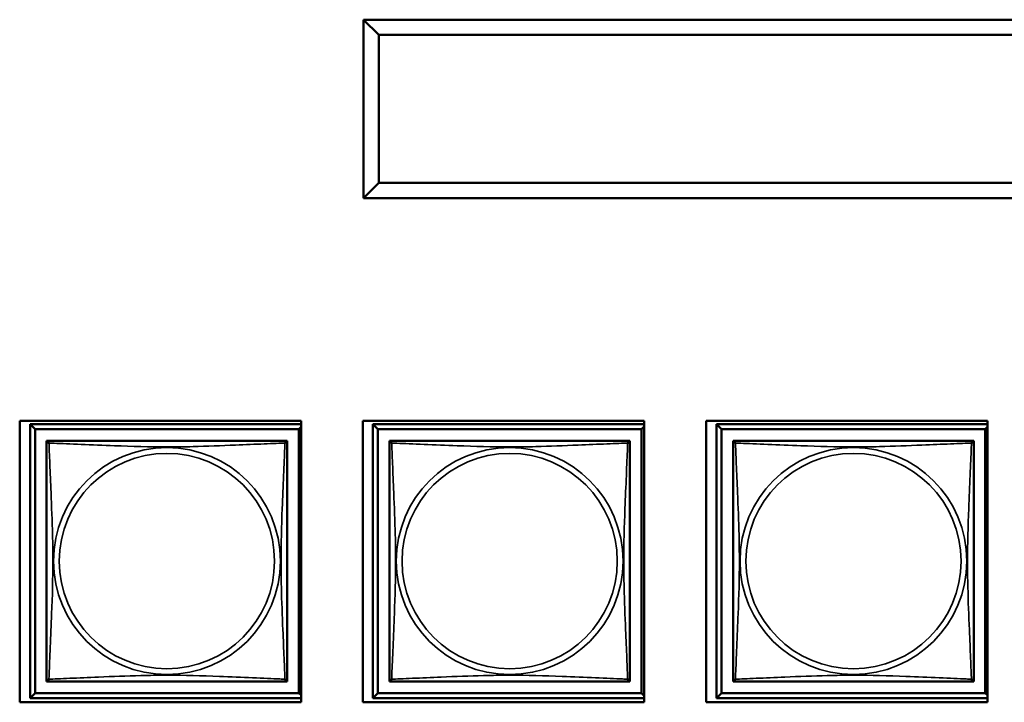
# Model space of a CAD drawing. Header units: inches. Extents: x 1.9 to 64.4, y 1.6 to 69.2.
# Tile 280 of 328: x 52.6 to 54.6, y 52.1 to 53.5. Entities that reach past the tile are written whole.
import ezdxf

# ---------------------------------------------------------------- set-up
doc = ezdxf.new("R2010")
doc.units = ezdxf.units.IN
doc.header["$MEASUREMENT"] = 0
doc.layers.add('Visible (ANSI)', color=7, linetype='Continuous', lineweight=50)
doc.layers.add('Visible Narrow (ANSI)', color=7, linetype='Continuous', lineweight=35)

msp = doc.modelspace()

# ---------------------------------------------------------------- linework, layer by layer
at = {"layer": 'Visible (ANSI)'}
for p, q in [((55.8727, 53.4868), (53.3007, 53.4868)), ((53.3007, 53.4868), (53.3007, 53.1368)), ((53.3007, 53.4868), (53.3307, 53.4568)), ((53.3307, 53.4568), (55.8427, 53.4568)), ((53.3307, 53.1668), (53.3307, 53.4568)), ((53.3007, 53.1368), (53.3307, 53.1668)), ((55.8427, 53.1668), (53.3307, 53.1668)), ((53.3007, 53.1368), (55.8727, 53.1368)), ((52.6257, 52.1473), (52.6257, 52.6997)), ((52.6257, 52.6997), (53.1781, 52.6997)), ((52.6461, 52.6931), (53.1781, 52.6931)), ((52.6559, 52.6833), (52.6461, 52.6931)), ((52.6461, 52.1557), (52.6461, 52.6931)), ((53.1781, 52.6877), (53.1737, 52.6833)), ((53.1781, 52.6997), (53.1781, 52.1473)), ((53.2997, 52.1473), (53.2997, 52.6997)), ((53.2997, 52.6997), (53.8521, 52.6997)), ((53.3191, 52.6931), (53.8521, 52.6931)), ((53.3289, 52.6833), (53.3191, 52.6931)), ((53.3191, 52.1557), (53.3191, 52.6931)), ((53.8521, 52.6887), (53.8467, 52.6833)), ((53.8521, 52.6997), (53.8521, 52.1473)), ((53.9737, 52.1473), (53.9737, 52.6997)), ((53.9737, 52.6997), (54.5261, 52.6997)), ((53.9941, 52.6931), (54.5261, 52.6931)), ((54.0039, 52.6833), (53.9941, 52.6931)), ((53.9941, 52.1557), (53.9941, 52.6931)), ((54.5261, 52.6877), (54.5217, 52.6833)), ((54.5261, 52.6997), (54.5261, 52.1473)), ((52.6559, 52.6833), (53.1737, 52.6833)), ((52.6559, 52.1655), (52.6559, 52.6833)), ((53.1737, 52.6833), (53.1737, 52.1655)), ((53.3289, 52.6833), (53.8467, 52.6833)), ((53.3289, 52.1655), (53.3289, 52.6833)), ((53.8467, 52.6833), (53.8467, 52.1655)), ((54.0039, 52.6833), (54.5217, 52.6833)), ((54.0039, 52.1655), (54.0039, 52.6833)), ((54.5217, 52.6833), (54.5217, 52.1655)), ((52.6786, 52.6548), (52.6786, 52.6606)), ((52.6786, 52.6606), (52.6844, 52.6606)), ((53.1452, 52.6606), (53.151, 52.6606)), ((53.151, 52.6606), (53.151, 52.6547)), ((53.3516, 52.6548), (53.3516, 52.6606)), ((53.3516, 52.6606), (53.3574, 52.6606)), ((53.8182, 52.6606), (53.824, 52.6606)), ((53.824, 52.6606), (53.824, 52.6547)), ((54.0266, 52.6548), (54.0266, 52.6606)), ((54.0266, 52.6606), (54.0324, 52.6606)), ((54.4932, 52.6606), (54.499, 52.6606)), ((54.499, 52.6606), (54.499, 52.6547)), ((52.6786, 52.1882), (52.6786, 52.194)), ((52.6845, 52.1882), (52.6786, 52.1882)), ((53.151, 52.1882), (53.1451, 52.1882)), ((53.151, 52.1941), (53.151, 52.1882)), ((53.3516, 52.1882), (53.3516, 52.194)), ((53.3575, 52.1882), (53.3516, 52.1882)), ((53.824, 52.1882), (53.8181, 52.1882)), ((53.824, 52.1941), (53.824, 52.1882)), ((54.0266, 52.1882), (54.0266, 52.194)), ((54.0325, 52.1882), (54.0266, 52.1882)), ((54.499, 52.1882), (54.4931, 52.1882)), ((54.499, 52.1941), (54.499, 52.1882)), ((52.6559, 52.1655), (52.6461, 52.1557)), ((53.1737, 52.1655), (52.6559, 52.1655)), ((53.1737, 52.1655), (53.1781, 52.1611)), ((53.3289, 52.1655), (53.3191, 52.1557)), ((53.8467, 52.1655), (53.3289, 52.1655)), ((53.8467, 52.1655), (53.8521, 52.1601)), ((54.0039, 52.1655), (53.9941, 52.1557)), ((54.5217, 52.1655), (54.0039, 52.1655)), ((54.5217, 52.1655), (54.5261, 52.1611)), ((53.1781, 52.1473), (52.6257, 52.1473)), ((53.1781, 52.1557), (52.6461, 52.1557)), ((53.8521, 52.1473), (53.2997, 52.1473)), ((53.8521, 52.1557), (53.3191, 52.1557)), ((54.5261, 52.1473), (53.9737, 52.1473)), ((54.5261, 52.1557), (53.9941, 52.1557))]:
    msp.add_line(p, q, dxfattribs=at)
for centre, start, end in [((52.6845, 52.6547), 90, 180), ((53.1451, 52.6547), 0, 90), ((53.3575, 52.6547), 90, 180), ((53.8181, 52.6547), 0, 90), ((54.0325, 52.6547), 90, 180), ((54.4931, 52.6547), 0, 90), ((52.6845, 52.1941), 180, 270), ((53.1451, 52.1941), 270, 360), ((53.3575, 52.1941), 180, 270), ((53.8181, 52.1941), 270, 360), ((54.0325, 52.1941), 180, 270), ((54.4931, 52.1941), 270, 360)]:
    msp.add_arc(centre, 0.00591, start, end, dxfattribs=at)
for points in [[(52.6786, 52.6547), (52.6786, 52.6541), (52.6786, 52.6514), (52.6786, 52.647), (52.6786, 52.6389), (52.6786, 52.625), (52.6786, 52.6088), (52.6786, 52.5927), (52.6786, 52.5745), (52.6786, 52.5559), (52.6786, 52.5295), (52.6786, 52.5022), (52.6786, 52.4752), (52.6786, 52.4582), (52.6786, 52.4413), (52.6786, 52.4244), (52.6786, 52.3906), (52.6786, 52.3567), (52.6786, 52.323), (52.6786, 52.281), (52.6786, 52.2371), (52.6786, 52.2115), (52.6786, 52.2014), (52.6786, 52.195), (52.6786, 52.1941)], [(53.1451, 52.6606), (53.1445, 52.6606), (53.1418, 52.6606), (53.1374, 52.6606), (53.1293, 52.6606), (53.1154, 52.6606), (53.0992, 52.6606), (53.0831, 52.6606), (53.0649, 52.6606), (53.0463, 52.6606), (53.0199, 52.6606), (52.9926, 52.6606), (52.9656, 52.6606), (52.9486, 52.6606), (52.9317, 52.6606), (52.9148, 52.6606), (52.881, 52.6606), (52.8471, 52.6606), (52.8134, 52.6606), (52.7714, 52.6606), (52.7275, 52.6606), (52.7019, 52.6606), (52.6918, 52.6606), (52.6854, 52.6606), (52.6845, 52.6606)], [(53.151, 52.1941), (53.151, 52.1947), (53.151, 52.1974), (53.151, 52.2018), (53.151, 52.2099), (53.151, 52.2238), (53.151, 52.24), (53.151, 52.2561), (53.151, 52.2743), (53.151, 52.2929), (53.151, 52.3193), (53.151, 52.3466), (53.151, 52.3736), (53.151, 52.3906), (53.151, 52.4075), (53.151, 52.4244), (53.151, 52.4582), (53.151, 52.4921), (53.151, 52.5258), (53.151, 52.5678), (53.151, 52.6117), (53.151, 52.6373), (53.151, 52.6474), (53.151, 52.6538), (53.151, 52.6547)], [(53.3516, 52.6547), (53.3516, 52.6541), (53.3516, 52.6514), (53.3516, 52.647), (53.3516, 52.6389), (53.3516, 52.625), (53.3516, 52.6088), (53.3516, 52.5927), (53.3516, 52.5745), (53.3516, 52.5559), (53.3516, 52.5295), (53.3516, 52.5022), (53.3516, 52.4752), (53.3516, 52.4582), (53.3516, 52.4413), (53.3516, 52.4244), (53.3516, 52.3906), (53.3516, 52.3567), (53.3516, 52.323), (53.3516, 52.281), (53.3516, 52.2371), (53.3516, 52.2115), (53.3516, 52.2014), (53.3516, 52.195), (53.3516, 52.1941)], [(53.8181, 52.6606), (53.8175, 52.6606), (53.8148, 52.6606), (53.8104, 52.6606), (53.8023, 52.6606), (53.7884, 52.6606), (53.7722, 52.6606), (53.7561, 52.6606), (53.7379, 52.6606), (53.7193, 52.6606), (53.6929, 52.6606), (53.6656, 52.6606), (53.6386, 52.6606), (53.6216, 52.6606), (53.6047, 52.6606), (53.5878, 52.6606), (53.554, 52.6606), (53.5201, 52.6606), (53.4864, 52.6606), (53.4444, 52.6606), (53.4005, 52.6606), (53.3749, 52.6606), (53.3648, 52.6606), (53.3584, 52.6606), (53.3575, 52.6606)], [(53.824, 52.1941), (53.824, 52.1947), (53.824, 52.1974), (53.824, 52.2018), (53.824, 52.2099), (53.824, 52.2238), (53.824, 52.24), (53.824, 52.2561), (53.824, 52.2743), (53.824, 52.2929), (53.824, 52.3193), (53.824, 52.3466), (53.824, 52.3736), (53.824, 52.3906), (53.824, 52.4075), (53.824, 52.4244), (53.824, 52.4582), (53.824, 52.4921), (53.824, 52.5258), (53.824, 52.5678), (53.824, 52.6117), (53.824, 52.6373), (53.824, 52.6474), (53.824, 52.6538), (53.824, 52.6547)], [(54.0266, 52.6547), (54.0266, 52.6541), (54.0266, 52.6514), (54.0266, 52.647), (54.0266, 52.6389), (54.0266, 52.625), (54.0266, 52.6088), (54.0266, 52.5927), (54.0266, 52.5745), (54.0266, 52.5559), (54.0266, 52.5295), (54.0266, 52.5022), (54.0266, 52.4752), (54.0266, 52.4582), (54.0266, 52.4413), (54.0266, 52.4244), (54.0266, 52.3906), (54.0266, 52.3567), (54.0266, 52.323), (54.0266, 52.281), (54.0266, 52.2371), (54.0266, 52.2115), (54.0266, 52.2014), (54.0266, 52.195), (54.0266, 52.1941)], [(54.4931, 52.6606), (54.4925, 52.6606), (54.4898, 52.6606), (54.4854, 52.6606), (54.4773, 52.6606), (54.4634, 52.6606), (54.4472, 52.6606), (54.4311, 52.6606), (54.4129, 52.6606), (54.3943, 52.6606), (54.3679, 52.6606), (54.3406, 52.6606), (54.3136, 52.6606), (54.2966, 52.6606), (54.2797, 52.6606), (54.2628, 52.6606), (54.229, 52.6606), (54.1951, 52.6606), (54.1614, 52.6606), (54.1194, 52.6606), (54.0755, 52.6606), (54.0499, 52.6606), (54.0398, 52.6606), (54.0334, 52.6606), (54.0325, 52.6606)], [(54.499, 52.1941), (54.499, 52.1947), (54.499, 52.1974), (54.499, 52.2018), (54.499, 52.2099), (54.499, 52.2238), (54.499, 52.24), (54.499, 52.2561), (54.499, 52.2743), (54.499, 52.2929), (54.499, 52.3193), (54.499, 52.3466), (54.499, 52.3736), (54.499, 52.3906), (54.499, 52.4075), (54.499, 52.4244), (54.499, 52.4582), (54.499, 52.4921), (54.499, 52.5258), (54.499, 52.5678), (54.499, 52.6117), (54.499, 52.6373), (54.499, 52.6474), (54.499, 52.6538), (54.499, 52.6547)], [(52.6845, 52.1882), (52.6851, 52.1882), (52.6878, 52.1882), (52.6922, 52.1882), (52.7003, 52.1882), (52.7142, 52.1882), (52.7304, 52.1882), (52.7465, 52.1882), (52.7647, 52.1882), (52.7833, 52.1882), (52.8097, 52.1882), (52.837, 52.1882), (52.864, 52.1882), (52.881, 52.1882), (52.8979, 52.1882), (52.9148, 52.1882), (52.9486, 52.1882), (52.9825, 52.1882), (53.0162, 52.1882), (53.0582, 52.1882), (53.1021, 52.1882), (53.1277, 52.1882), (53.1378, 52.1882), (53.1442, 52.1882), (53.1451, 52.1882)], [(53.3575, 52.1882), (53.3581, 52.1882), (53.3608, 52.1882), (53.3652, 52.1882), (53.3733, 52.1882), (53.3872, 52.1882), (53.4034, 52.1882), (53.4195, 52.1882), (53.4377, 52.1882), (53.4563, 52.1882), (53.4827, 52.1882), (53.51, 52.1882), (53.537, 52.1882), (53.554, 52.1882), (53.5709, 52.1882), (53.5878, 52.1882), (53.6216, 52.1882), (53.6555, 52.1882), (53.6892, 52.1882), (53.7312, 52.1882), (53.7751, 52.1882), (53.8007, 52.1882), (53.8108, 52.1882), (53.8172, 52.1882), (53.8181, 52.1882)], [(54.0325, 52.1882), (54.0331, 52.1882), (54.0358, 52.1882), (54.0402, 52.1882), (54.0483, 52.1882), (54.0622, 52.1882), (54.0784, 52.1882), (54.0945, 52.1882), (54.1127, 52.1882), (54.1313, 52.1882), (54.1577, 52.1882), (54.185, 52.1882), (54.212, 52.1882), (54.229, 52.1882), (54.2459, 52.1882), (54.2628, 52.1882), (54.2966, 52.1882), (54.3305, 52.1882), (54.3642, 52.1882), (54.4062, 52.1882), (54.4501, 52.1882), (54.4757, 52.1882), (54.4858, 52.1882), (54.4922, 52.1882), (54.4931, 52.1882)]]:
    msp.add_open_spline(points, degree=3, knots=[0.325731, 0.325731, 0.325731, 0.325731, 0.404774, 0.404774, 0.404774, 0.550532, 0.550532, 0.550532, 0.69629, 0.69629, 0.69629, 0.902598, 0.902598, 0.902598, 1.03154, 1.03154, 1.03154, 1.289425, 1.289425, 1.289425, 1.610774, 1.610774, 1.610774, 1.73735, 1.73735, 1.73735, 1.73735], dxfattribs=at)
at = {"layer": 'Visible Narrow (ANSI)'}
for centre, radius in [((52.9148, 52.4244), 0.2227), ((53.5878, 52.4244), 0.2227), ((54.2628, 52.4244), 0.2227), ((52.9148, 52.4244), 0.2113), ((53.5878, 52.4244), 0.2113), ((54.2628, 52.4244), 0.2113)]:
    msp.add_circle(centre, radius, dxfattribs=at)
for points, knots in [([(52.6786, 52.6547), (52.6786, 52.6548), (52.6786, 52.6549), (52.6786, 52.6552), (52.6787, 52.6554), (52.6788, 52.6557), (52.6789, 52.6558), (52.679, 52.6559), (52.6791, 52.656), (52.6793, 52.6561), (52.6795, 52.6562), (52.6801, 52.6564), (52.6806, 52.6565), (52.6817, 52.6564), (52.6824, 52.6563), (52.6831, 52.6561)], [-0.0844808, -0.0844808, -0.0844808, -0.0844808, -0.06943799, -0.06943799, -0.05587828, -0.05587828, -0.04740346, -0.04740346, -0.04210669, -0.04210669, -0.03151317, -0.03151317, -0.01456352, -0.01456352, 0.00026741, 0.00026741, 0.00026741, 0.00026741]), ([(52.6831, 52.6561), (52.6829, 52.6568), (52.6828, 52.6575), (52.6827, 52.6586), (52.6828, 52.6591), (52.683, 52.6597), (52.6831, 52.6599), (52.6832, 52.6601), (52.6833, 52.6602), (52.6834, 52.6603), (52.6835, 52.6604), (52.6838, 52.6605), (52.684, 52.6606), (52.6843, 52.6606), (52.6844, 52.6606), (52.6845, 52.6606)], [-0.00026741, -0.00026741, -0.00026741, -0.00026741, 0.01456352, 0.01456352, 0.03151317, 0.03151317, 0.04210669, 0.04210669, 0.04740346, 0.04740346, 0.05587828, 0.05587828, 0.06943799, 0.06943799, 0.0844808, 0.0844808, 0.0844808, 0.0844808]), ([(52.6831, 52.1927), (52.6832, 52.1956), (52.6834, 52.199), (52.6835, 52.203), (52.6846, 52.2307), (52.6867, 52.2777), (52.6884, 52.3212), (52.6898, 52.3561), (52.6908, 52.3903), (52.6908, 52.4244), (52.6908, 52.4414), (52.6906, 52.4585), (52.6902, 52.4757), (52.6895, 52.5031), (52.6883, 52.5313), (52.6872, 52.559), (52.6863, 52.5785), (52.6855, 52.5978), (52.6848, 52.6151), (52.6841, 52.6323), (52.6835, 52.6473), (52.6831, 52.6561)], [-1.657319, -1.657319, -1.657319, -1.657319, -1.610774, -1.610774, -1.610774, -1.289425, -1.289425, -1.289425, -1.03154, -1.03154, -1.03154, -0.902598, -0.902598, -0.902598, -0.69629, -0.69629, -0.69629, -0.550532, -0.550532, -0.550532, -0.405761, -0.405761, -0.405761, -0.405761]), ([(52.6831, 52.6561), (52.686, 52.656), (52.6894, 52.6558), (52.6934, 52.6557), (52.7211, 52.6546), (52.7681, 52.6525), (52.8116, 52.6508), (52.8465, 52.6494), (52.8807, 52.6484), (52.9148, 52.6484), (52.9318, 52.6484), (52.9489, 52.6486), (52.9661, 52.649), (52.9936, 52.6497), (53.0217, 52.6509), (53.0494, 52.652), (53.0689, 52.6529), (53.0883, 52.6537), (53.1055, 52.6544), (53.1227, 52.6551), (53.1377, 52.6557), (53.1465, 52.6561)], [-1.657319, -1.657319, -1.657319, -1.657319, -1.610774, -1.610774, -1.610774, -1.289425, -1.289425, -1.289425, -1.03154, -1.03154, -1.03154, -0.902598, -0.902598, -0.902598, -0.69629, -0.69629, -0.69629, -0.550532, -0.550532, -0.550532, -0.405761, -0.405761, -0.405761, -0.405761]), ([(53.1465, 52.6561), (53.1464, 52.6532), (53.1462, 52.6498), (53.1461, 52.6458), (53.145, 52.6181), (53.1429, 52.5711), (53.1412, 52.5276), (53.1398, 52.4927), (53.1388, 52.4585), (53.1388, 52.4244), (53.1388, 52.4074), (53.139, 52.3903), (53.1395, 52.3731), (53.1401, 52.3456), (53.1413, 52.3175), (53.1424, 52.2898), (53.1433, 52.2703), (53.1441, 52.2509), (53.1448, 52.2337), (53.1456, 52.2165), (53.1461, 52.2015), (53.1465, 52.1927)], [-1.657319, -1.657319, -1.657319, -1.657319, -1.610774, -1.610774, -1.610774, -1.289425, -1.289425, -1.289425, -1.03154, -1.03154, -1.03154, -0.902598, -0.902598, -0.902598, -0.69629, -0.69629, -0.69629, -0.550532, -0.550532, -0.550532, -0.405761, -0.405761, -0.405761, -0.405761]), ([(53.1451, 52.6606), (53.1452, 52.6606), (53.1453, 52.6606), (53.1456, 52.6606), (53.1458, 52.6605), (53.1461, 52.6604), (53.1462, 52.6603), (53.1463, 52.6602), (53.1464, 52.6601), (53.1466, 52.6599), (53.1466, 52.6597), (53.1468, 52.6591), (53.1469, 52.6586), (53.1468, 52.6575), (53.1467, 52.6568), (53.1465, 52.6561)], [-0.0844808, -0.0844808, -0.0844808, -0.0844808, -0.06943799, -0.06943799, -0.05587828, -0.05587828, -0.04740346, -0.04740346, -0.04210669, -0.04210669, -0.03151317, -0.03151317, -0.01456352, -0.01456352, 0.00026741, 0.00026741, 0.00026741, 0.00026741]), ([(53.1465, 52.6561), (53.1472, 52.6563), (53.1479, 52.6564), (53.149, 52.6565), (53.1495, 52.6564), (53.1501, 52.6562), (53.1503, 52.6561), (53.1505, 52.656), (53.1506, 52.6559), (53.1507, 52.6558), (53.1508, 52.6557), (53.1509, 52.6554), (53.151, 52.6552), (53.151, 52.6549), (53.151, 52.6548), (53.151, 52.6547)], [-0.00026741, -0.00026741, -0.00026741, -0.00026741, 0.01456352, 0.01456352, 0.03151317, 0.03151317, 0.04210669, 0.04210669, 0.04740346, 0.04740346, 0.05587828, 0.05587828, 0.06943799, 0.06943799, 0.0844808, 0.0844808, 0.0844808, 0.0844808]), ([(53.3516, 52.6547), (53.3516, 52.6548), (53.3516, 52.6549), (53.3516, 52.6552), (53.3517, 52.6554), (53.3518, 52.6557), (53.3519, 52.6558), (53.352, 52.6559), (53.3521, 52.656), (53.3523, 52.6561), (53.3525, 52.6562), (53.3531, 52.6564), (53.3536, 52.6565), (53.3547, 52.6564), (53.3554, 52.6563), (53.3561, 52.6561)], [-0.0844808, -0.0844808, -0.0844808, -0.0844808, -0.06943799, -0.06943799, -0.05587828, -0.05587828, -0.04740346, -0.04740346, -0.04210669, -0.04210669, -0.03151317, -0.03151317, -0.01456352, -0.01456352, 0.00026741, 0.00026741, 0.00026741, 0.00026741]), ([(53.3561, 52.6561), (53.3559, 52.6568), (53.3558, 52.6575), (53.3557, 52.6586), (53.3558, 52.6591), (53.356, 52.6597), (53.3561, 52.6599), (53.3562, 52.6601), (53.3563, 52.6602), (53.3564, 52.6603), (53.3565, 52.6604), (53.3568, 52.6605), (53.357, 52.6606), (53.3573, 52.6606), (53.3574, 52.6606), (53.3575, 52.6606)], [-0.00026741, -0.00026741, -0.00026741, -0.00026741, 0.01456352, 0.01456352, 0.03151317, 0.03151317, 0.04210669, 0.04210669, 0.04740346, 0.04740346, 0.05587828, 0.05587828, 0.06943799, 0.06943799, 0.0844808, 0.0844808, 0.0844808, 0.0844808]), ([(53.3561, 52.1927), (53.3562, 52.1956), (53.3564, 52.199), (53.3565, 52.203), (53.3576, 52.2307), (53.3597, 52.2777), (53.3614, 52.3212), (53.3628, 52.3561), (53.3638, 52.3903), (53.3638, 52.4244), (53.3638, 52.4414), (53.3636, 52.4585), (53.3632, 52.4757), (53.3625, 52.5031), (53.3613, 52.5313), (53.3602, 52.559), (53.3593, 52.5785), (53.3585, 52.5978), (53.3578, 52.6151), (53.3571, 52.6323), (53.3565, 52.6473), (53.3561, 52.6561)], [-1.657319, -1.657319, -1.657319, -1.657319, -1.610774, -1.610774, -1.610774, -1.289425, -1.289425, -1.289425, -1.03154, -1.03154, -1.03154, -0.902598, -0.902598, -0.902598, -0.69629, -0.69629, -0.69629, -0.550532, -0.550532, -0.550532, -0.405761, -0.405761, -0.405761, -0.405761]), ([(53.3561, 52.6561), (53.359, 52.656), (53.3624, 52.6558), (53.3664, 52.6557), (53.3941, 52.6546), (53.4411, 52.6525), (53.4846, 52.6508), (53.5195, 52.6494), (53.5537, 52.6484), (53.5878, 52.6484), (53.6048, 52.6484), (53.6219, 52.6486), (53.6391, 52.649), (53.6666, 52.6497), (53.6947, 52.6509), (53.7224, 52.652), (53.7419, 52.6529), (53.7613, 52.6537), (53.7785, 52.6544), (53.7957, 52.6551), (53.8107, 52.6557), (53.8195, 52.6561)], [-1.657319, -1.657319, -1.657319, -1.657319, -1.610774, -1.610774, -1.610774, -1.289425, -1.289425, -1.289425, -1.03154, -1.03154, -1.03154, -0.902598, -0.902598, -0.902598, -0.69629, -0.69629, -0.69629, -0.550532, -0.550532, -0.550532, -0.405761, -0.405761, -0.405761, -0.405761]), ([(53.8195, 52.6561), (53.8194, 52.6532), (53.8192, 52.6498), (53.8191, 52.6458), (53.818, 52.6181), (53.8159, 52.5711), (53.8142, 52.5276), (53.8128, 52.4927), (53.8118, 52.4585), (53.8118, 52.4244), (53.8118, 52.4074), (53.812, 52.3903), (53.8125, 52.3731), (53.8131, 52.3456), (53.8143, 52.3175), (53.8154, 52.2898), (53.8163, 52.2703), (53.8171, 52.2509), (53.8178, 52.2337), (53.8186, 52.2165), (53.8191, 52.2015), (53.8195, 52.1927)], [-1.657319, -1.657319, -1.657319, -1.657319, -1.610774, -1.610774, -1.610774, -1.289425, -1.289425, -1.289425, -1.03154, -1.03154, -1.03154, -0.902598, -0.902598, -0.902598, -0.69629, -0.69629, -0.69629, -0.550532, -0.550532, -0.550532, -0.405761, -0.405761, -0.405761, -0.405761]), ([(53.8181, 52.6606), (53.8182, 52.6606), (53.8183, 52.6606), (53.8186, 52.6606), (53.8188, 52.6605), (53.8191, 52.6604), (53.8192, 52.6603), (53.8193, 52.6602), (53.8194, 52.6601), (53.8196, 52.6599), (53.8196, 52.6597), (53.8198, 52.6591), (53.8199, 52.6586), (53.8198, 52.6575), (53.8197, 52.6568), (53.8195, 52.6561)], [-0.0844808, -0.0844808, -0.0844808, -0.0844808, -0.06943799, -0.06943799, -0.05587828, -0.05587828, -0.04740346, -0.04740346, -0.04210669, -0.04210669, -0.03151317, -0.03151317, -0.01456352, -0.01456352, 0.00026741, 0.00026741, 0.00026741, 0.00026741]), ([(53.8195, 52.6561), (53.8202, 52.6563), (53.8209, 52.6564), (53.822, 52.6565), (53.8225, 52.6564), (53.8231, 52.6562), (53.8233, 52.6561), (53.8235, 52.656), (53.8236, 52.6559), (53.8237, 52.6558), (53.8238, 52.6557), (53.8239, 52.6554), (53.824, 52.6552), (53.824, 52.6549), (53.824, 52.6548), (53.824, 52.6547)], [-0.00026741, -0.00026741, -0.00026741, -0.00026741, 0.01456352, 0.01456352, 0.03151317, 0.03151317, 0.04210669, 0.04210669, 0.04740346, 0.04740346, 0.05587828, 0.05587828, 0.06943799, 0.06943799, 0.0844808, 0.0844808, 0.0844808, 0.0844808]), ([(54.0266, 52.6547), (54.0266, 52.6548), (54.0266, 52.6549), (54.0266, 52.6552), (54.0267, 52.6554), (54.0268, 52.6557), (54.0269, 52.6558), (54.027, 52.6559), (54.0271, 52.656), (54.0273, 52.6561), (54.0275, 52.6562), (54.0281, 52.6564), (54.0286, 52.6565), (54.0297, 52.6564), (54.0304, 52.6563), (54.0311, 52.6561)], [-0.0844808, -0.0844808, -0.0844808, -0.0844808, -0.06943799, -0.06943799, -0.05587828, -0.05587828, -0.04740346, -0.04740346, -0.04210669, -0.04210669, -0.03151317, -0.03151317, -0.01456352, -0.01456352, 0.00026741, 0.00026741, 0.00026741, 0.00026741]), ([(54.0311, 52.6561), (54.0309, 52.6568), (54.0308, 52.6575), (54.0307, 52.6586), (54.0308, 52.6591), (54.031, 52.6597), (54.0311, 52.6599), (54.0312, 52.6601), (54.0313, 52.6602), (54.0314, 52.6603), (54.0315, 52.6604), (54.0318, 52.6605), (54.032, 52.6606), (54.0323, 52.6606), (54.0324, 52.6606), (54.0325, 52.6606)], [-0.00026741, -0.00026741, -0.00026741, -0.00026741, 0.01456352, 0.01456352, 0.03151317, 0.03151317, 0.04210669, 0.04210669, 0.04740346, 0.04740346, 0.05587828, 0.05587828, 0.06943799, 0.06943799, 0.0844808, 0.0844808, 0.0844808, 0.0844808]), ([(54.0311, 52.1927), (54.0312, 52.1956), (54.0314, 52.199), (54.0315, 52.203), (54.0326, 52.2307), (54.0347, 52.2777), (54.0364, 52.3212), (54.0378, 52.3561), (54.0388, 52.3903), (54.0388, 52.4244), (54.0388, 52.4414), (54.0386, 52.4585), (54.0382, 52.4757), (54.0375, 52.5031), (54.0363, 52.5313), (54.0352, 52.559), (54.0343, 52.5785), (54.0335, 52.5978), (54.0328, 52.6151), (54.0321, 52.6323), (54.0315, 52.6473), (54.0311, 52.6561)], [-1.657319, -1.657319, -1.657319, -1.657319, -1.610774, -1.610774, -1.610774, -1.289425, -1.289425, -1.289425, -1.03154, -1.03154, -1.03154, -0.902598, -0.902598, -0.902598, -0.69629, -0.69629, -0.69629, -0.550532, -0.550532, -0.550532, -0.405761, -0.405761, -0.405761, -0.405761]), ([(54.0311, 52.6561), (54.034, 52.656), (54.0374, 52.6558), (54.0414, 52.6557), (54.0691, 52.6546), (54.1161, 52.6525), (54.1596, 52.6508), (54.1945, 52.6494), (54.2287, 52.6484), (54.2628, 52.6484), (54.2798, 52.6484), (54.2969, 52.6486), (54.3141, 52.649), (54.3416, 52.6497), (54.3697, 52.6509), (54.3974, 52.652), (54.4169, 52.6529), (54.4363, 52.6537), (54.4535, 52.6544), (54.4707, 52.6551), (54.4857, 52.6557), (54.4945, 52.6561)], [-1.657319, -1.657319, -1.657319, -1.657319, -1.610774, -1.610774, -1.610774, -1.289425, -1.289425, -1.289425, -1.03154, -1.03154, -1.03154, -0.902598, -0.902598, -0.902598, -0.69629, -0.69629, -0.69629, -0.550532, -0.550532, -0.550532, -0.405761, -0.405761, -0.405761, -0.405761]), ([(54.4945, 52.6561), (54.4944, 52.6532), (54.4942, 52.6498), (54.4941, 52.6458), (54.493, 52.6181), (54.4909, 52.5711), (54.4892, 52.5276), (54.4878, 52.4927), (54.4868, 52.4585), (54.4868, 52.4244), (54.4868, 52.4074), (54.487, 52.3903), (54.4875, 52.3731), (54.4881, 52.3456), (54.4893, 52.3175), (54.4904, 52.2898), (54.4913, 52.2703), (54.4921, 52.2509), (54.4928, 52.2337), (54.4936, 52.2165), (54.4941, 52.2015), (54.4945, 52.1927)], [-1.657319, -1.657319, -1.657319, -1.657319, -1.610774, -1.610774, -1.610774, -1.289425, -1.289425, -1.289425, -1.03154, -1.03154, -1.03154, -0.902598, -0.902598, -0.902598, -0.69629, -0.69629, -0.69629, -0.550532, -0.550532, -0.550532, -0.405761, -0.405761, -0.405761, -0.405761]), ([(54.4931, 52.6606), (54.4932, 52.6606), (54.4933, 52.6606), (54.4936, 52.6606), (54.4938, 52.6605), (54.4941, 52.6604), (54.4942, 52.6603), (54.4943, 52.6602), (54.4944, 52.6601), (54.4946, 52.6599), (54.4946, 52.6597), (54.4948, 52.6591), (54.4949, 52.6586), (54.4948, 52.6575), (54.4947, 52.6568), (54.4945, 52.6561)], [-0.0844808, -0.0844808, -0.0844808, -0.0844808, -0.06943799, -0.06943799, -0.05587828, -0.05587828, -0.04740346, -0.04740346, -0.04210669, -0.04210669, -0.03151317, -0.03151317, -0.01456352, -0.01456352, 0.00026741, 0.00026741, 0.00026741, 0.00026741]), ([(54.4945, 52.6561), (54.4952, 52.6563), (54.4959, 52.6564), (54.497, 52.6565), (54.4975, 52.6564), (54.4981, 52.6562), (54.4983, 52.6561), (54.4985, 52.656), (54.4986, 52.6559), (54.4987, 52.6558), (54.4988, 52.6557), (54.4989, 52.6554), (54.499, 52.6552), (54.499, 52.6549), (54.499, 52.6548), (54.499, 52.6547)], [-0.00026741, -0.00026741, -0.00026741, -0.00026741, 0.01456352, 0.01456352, 0.03151317, 0.03151317, 0.04210669, 0.04210669, 0.04740346, 0.04740346, 0.05587828, 0.05587828, 0.06943799, 0.06943799, 0.0844808, 0.0844808, 0.0844808, 0.0844808]), ([(52.6831, 52.1927), (52.6824, 52.1925), (52.6817, 52.1924), (52.6806, 52.1923), (52.6801, 52.1924), (52.6795, 52.1926), (52.6793, 52.1927), (52.6791, 52.1928), (52.679, 52.1929), (52.6789, 52.193), (52.6788, 52.1931), (52.6787, 52.1934), (52.6786, 52.1936), (52.6786, 52.1939), (52.6786, 52.194), (52.6786, 52.1941)], [-0.00026741, -0.00026741, -0.00026741, -0.00026741, 0.01456352, 0.01456352, 0.03151317, 0.03151317, 0.04210669, 0.04210669, 0.04740346, 0.04740346, 0.05587828, 0.05587828, 0.06943799, 0.06943799, 0.0844808, 0.0844808, 0.0844808, 0.0844808]), ([(52.6845, 52.1882), (52.6844, 52.1882), (52.6843, 52.1882), (52.684, 52.1882), (52.6838, 52.1883), (52.6835, 52.1884), (52.6834, 52.1885), (52.6833, 52.1886), (52.6832, 52.1887), (52.6831, 52.1889), (52.683, 52.1891), (52.6828, 52.1897), (52.6827, 52.1902), (52.6828, 52.1913), (52.6829, 52.192), (52.6831, 52.1927)], [-0.0844808, -0.0844808, -0.0844808, -0.0844808, -0.06943799, -0.06943799, -0.05587828, -0.05587828, -0.04740346, -0.04740346, -0.04210669, -0.04210669, -0.03151317, -0.03151317, -0.01456352, -0.01456352, 0.00026741, 0.00026741, 0.00026741, 0.00026741]), ([(53.1465, 52.1927), (53.1436, 52.1928), (53.1402, 52.193), (53.1362, 52.1931), (53.1085, 52.1942), (53.0615, 52.1963), (53.018, 52.198), (52.9831, 52.1994), (52.9489, 52.2004), (52.9148, 52.2004), (52.8978, 52.2004), (52.8807, 52.2002), (52.8635, 52.1998), (52.8361, 52.1991), (52.8079, 52.1979), (52.7803, 52.1968), (52.7607, 52.1959), (52.7414, 52.1951), (52.7241, 52.1944), (52.7069, 52.1936), (52.6919, 52.1931), (52.6831, 52.1927)], [-1.657319, -1.657319, -1.657319, -1.657319, -1.610774, -1.610774, -1.610774, -1.289425, -1.289425, -1.289425, -1.03154, -1.03154, -1.03154, -0.902598, -0.902598, -0.902598, -0.69629, -0.69629, -0.69629, -0.550532, -0.550532, -0.550532, -0.405761, -0.405761, -0.405761, -0.405761]), ([(53.1465, 52.1927), (53.1467, 52.192), (53.1468, 52.1913), (53.1469, 52.1902), (53.1468, 52.1897), (53.1466, 52.1891), (53.1466, 52.1889), (53.1464, 52.1887), (53.1463, 52.1886), (53.1462, 52.1885), (53.1461, 52.1884), (53.1458, 52.1883), (53.1456, 52.1882), (53.1453, 52.1882), (53.1452, 52.1882), (53.1451, 52.1882)], [-0.00026741, -0.00026741, -0.00026741, -0.00026741, 0.01456352, 0.01456352, 0.03151317, 0.03151317, 0.04210669, 0.04210669, 0.04740346, 0.04740346, 0.05587828, 0.05587828, 0.06943799, 0.06943799, 0.0844808, 0.0844808, 0.0844808, 0.0844808]), ([(53.151, 52.1941), (53.151, 52.194), (53.151, 52.1939), (53.151, 52.1936), (53.1509, 52.1934), (53.1508, 52.1931), (53.1507, 52.193), (53.1506, 52.1929), (53.1505, 52.1928), (53.1503, 52.1927), (53.1501, 52.1926), (53.1495, 52.1924), (53.149, 52.1923), (53.1479, 52.1924), (53.1472, 52.1925), (53.1465, 52.1927)], [-0.0844808, -0.0844808, -0.0844808, -0.0844808, -0.06943799, -0.06943799, -0.05587828, -0.05587828, -0.04740346, -0.04740346, -0.04210669, -0.04210669, -0.03151317, -0.03151317, -0.01456352, -0.01456352, 0.00026741, 0.00026741, 0.00026741, 0.00026741]), ([(53.3561, 52.1927), (53.3554, 52.1925), (53.3547, 52.1924), (53.3536, 52.1923), (53.3531, 52.1924), (53.3525, 52.1926), (53.3523, 52.1927), (53.3521, 52.1928), (53.352, 52.1929), (53.3519, 52.193), (53.3518, 52.1931), (53.3517, 52.1934), (53.3516, 52.1936), (53.3516, 52.1939), (53.3516, 52.194), (53.3516, 52.1941)], [-0.00026741, -0.00026741, -0.00026741, -0.00026741, 0.01456352, 0.01456352, 0.03151317, 0.03151317, 0.04210669, 0.04210669, 0.04740346, 0.04740346, 0.05587828, 0.05587828, 0.06943799, 0.06943799, 0.0844808, 0.0844808, 0.0844808, 0.0844808]), ([(53.3575, 52.1882), (53.3574, 52.1882), (53.3573, 52.1882), (53.357, 52.1882), (53.3568, 52.1883), (53.3565, 52.1884), (53.3564, 52.1885), (53.3563, 52.1886), (53.3562, 52.1887), (53.3561, 52.1889), (53.356, 52.1891), (53.3558, 52.1897), (53.3557, 52.1902), (53.3558, 52.1913), (53.3559, 52.192), (53.3561, 52.1927)], [-0.0844808, -0.0844808, -0.0844808, -0.0844808, -0.06943799, -0.06943799, -0.05587828, -0.05587828, -0.04740346, -0.04740346, -0.04210669, -0.04210669, -0.03151317, -0.03151317, -0.01456352, -0.01456352, 0.00026741, 0.00026741, 0.00026741, 0.00026741]), ([(53.8195, 52.1927), (53.8166, 52.1928), (53.8132, 52.193), (53.8092, 52.1931), (53.7815, 52.1942), (53.7345, 52.1963), (53.691, 52.198), (53.6561, 52.1994), (53.6219, 52.2004), (53.5878, 52.2004), (53.5708, 52.2004), (53.5537, 52.2002), (53.5365, 52.1998), (53.5091, 52.1991), (53.4809, 52.1979), (53.4533, 52.1968), (53.4337, 52.1959), (53.4144, 52.1951), (53.3971, 52.1944), (53.3799, 52.1936), (53.3649, 52.1931), (53.3561, 52.1927)], [-1.657319, -1.657319, -1.657319, -1.657319, -1.610774, -1.610774, -1.610774, -1.289425, -1.289425, -1.289425, -1.03154, -1.03154, -1.03154, -0.902598, -0.902598, -0.902598, -0.69629, -0.69629, -0.69629, -0.550532, -0.550532, -0.550532, -0.405761, -0.405761, -0.405761, -0.405761]), ([(53.8195, 52.1927), (53.8197, 52.192), (53.8198, 52.1913), (53.8199, 52.1902), (53.8198, 52.1897), (53.8196, 52.1891), (53.8196, 52.1889), (53.8194, 52.1887), (53.8193, 52.1886), (53.8192, 52.1885), (53.8191, 52.1884), (53.8188, 52.1883), (53.8186, 52.1882), (53.8183, 52.1882), (53.8182, 52.1882), (53.8181, 52.1882)], [-0.00026741, -0.00026741, -0.00026741, -0.00026741, 0.01456352, 0.01456352, 0.03151317, 0.03151317, 0.04210669, 0.04210669, 0.04740346, 0.04740346, 0.05587828, 0.05587828, 0.06943799, 0.06943799, 0.0844808, 0.0844808, 0.0844808, 0.0844808]), ([(53.824, 52.1941), (53.824, 52.194), (53.824, 52.1939), (53.824, 52.1936), (53.8239, 52.1934), (53.8238, 52.1931), (53.8237, 52.193), (53.8236, 52.1929), (53.8235, 52.1928), (53.8233, 52.1927), (53.8231, 52.1926), (53.8225, 52.1924), (53.822, 52.1923), (53.8209, 52.1924), (53.8202, 52.1925), (53.8195, 52.1927)], [-0.0844808, -0.0844808, -0.0844808, -0.0844808, -0.06943799, -0.06943799, -0.05587828, -0.05587828, -0.04740346, -0.04740346, -0.04210669, -0.04210669, -0.03151317, -0.03151317, -0.01456352, -0.01456352, 0.00026741, 0.00026741, 0.00026741, 0.00026741]), ([(54.0311, 52.1927), (54.0304, 52.1925), (54.0297, 52.1924), (54.0286, 52.1923), (54.0281, 52.1924), (54.0275, 52.1926), (54.0273, 52.1927), (54.0271, 52.1928), (54.027, 52.1929), (54.0269, 52.193), (54.0268, 52.1931), (54.0267, 52.1934), (54.0266, 52.1936), (54.0266, 52.1939), (54.0266, 52.194), (54.0266, 52.1941)], [-0.00026741, -0.00026741, -0.00026741, -0.00026741, 0.01456352, 0.01456352, 0.03151317, 0.03151317, 0.04210669, 0.04210669, 0.04740346, 0.04740346, 0.05587828, 0.05587828, 0.06943799, 0.06943799, 0.0844808, 0.0844808, 0.0844808, 0.0844808]), ([(54.0325, 52.1882), (54.0324, 52.1882), (54.0323, 52.1882), (54.032, 52.1882), (54.0318, 52.1883), (54.0315, 52.1884), (54.0314, 52.1885), (54.0313, 52.1886), (54.0312, 52.1887), (54.0311, 52.1889), (54.031, 52.1891), (54.0308, 52.1897), (54.0307, 52.1902), (54.0308, 52.1913), (54.0309, 52.192), (54.0311, 52.1927)], [-0.0844808, -0.0844808, -0.0844808, -0.0844808, -0.06943799, -0.06943799, -0.05587828, -0.05587828, -0.04740346, -0.04740346, -0.04210669, -0.04210669, -0.03151317, -0.03151317, -0.01456352, -0.01456352, 0.00026741, 0.00026741, 0.00026741, 0.00026741]), ([(54.4945, 52.1927), (54.4916, 52.1928), (54.4882, 52.193), (54.4842, 52.1931), (54.4565, 52.1942), (54.4095, 52.1963), (54.366, 52.198), (54.3311, 52.1994), (54.2969, 52.2004), (54.2628, 52.2004), (54.2458, 52.2004), (54.2287, 52.2002), (54.2115, 52.1998), (54.1841, 52.1991), (54.1559, 52.1979), (54.1283, 52.1968), (54.1087, 52.1959), (54.0894, 52.1951), (54.0721, 52.1944), (54.0549, 52.1936), (54.0399, 52.1931), (54.0311, 52.1927)], [-1.657319, -1.657319, -1.657319, -1.657319, -1.610774, -1.610774, -1.610774, -1.289425, -1.289425, -1.289425, -1.03154, -1.03154, -1.03154, -0.902598, -0.902598, -0.902598, -0.69629, -0.69629, -0.69629, -0.550532, -0.550532, -0.550532, -0.405761, -0.405761, -0.405761, -0.405761]), ([(54.4945, 52.1927), (54.4947, 52.192), (54.4948, 52.1913), (54.4949, 52.1902), (54.4948, 52.1897), (54.4946, 52.1891), (54.4946, 52.1889), (54.4944, 52.1887), (54.4943, 52.1886), (54.4942, 52.1885), (54.4941, 52.1884), (54.4938, 52.1883), (54.4936, 52.1882), (54.4933, 52.1882), (54.4932, 52.1882), (54.4931, 52.1882)], [-0.00026741, -0.00026741, -0.00026741, -0.00026741, 0.01456352, 0.01456352, 0.03151317, 0.03151317, 0.04210669, 0.04210669, 0.04740346, 0.04740346, 0.05587828, 0.05587828, 0.06943799, 0.06943799, 0.0844808, 0.0844808, 0.0844808, 0.0844808]), ([(54.499, 52.1941), (54.499, 52.194), (54.499, 52.1939), (54.499, 52.1936), (54.4989, 52.1934), (54.4988, 52.1931), (54.4987, 52.193), (54.4986, 52.1929), (54.4985, 52.1928), (54.4983, 52.1927), (54.4981, 52.1926), (54.4975, 52.1924), (54.497, 52.1923), (54.4959, 52.1924), (54.4952, 52.1925), (54.4945, 52.1927)], [-0.0844808, -0.0844808, -0.0844808, -0.0844808, -0.06943799, -0.06943799, -0.05587828, -0.05587828, -0.04740346, -0.04740346, -0.04210669, -0.04210669, -0.03151317, -0.03151317, -0.01456352, -0.01456352, 0.00026741, 0.00026741, 0.00026741, 0.00026741])]:
    msp.add_open_spline(points, degree=3, knots=knots, dxfattribs=at)

doc.saveas('drawing.dxf')
